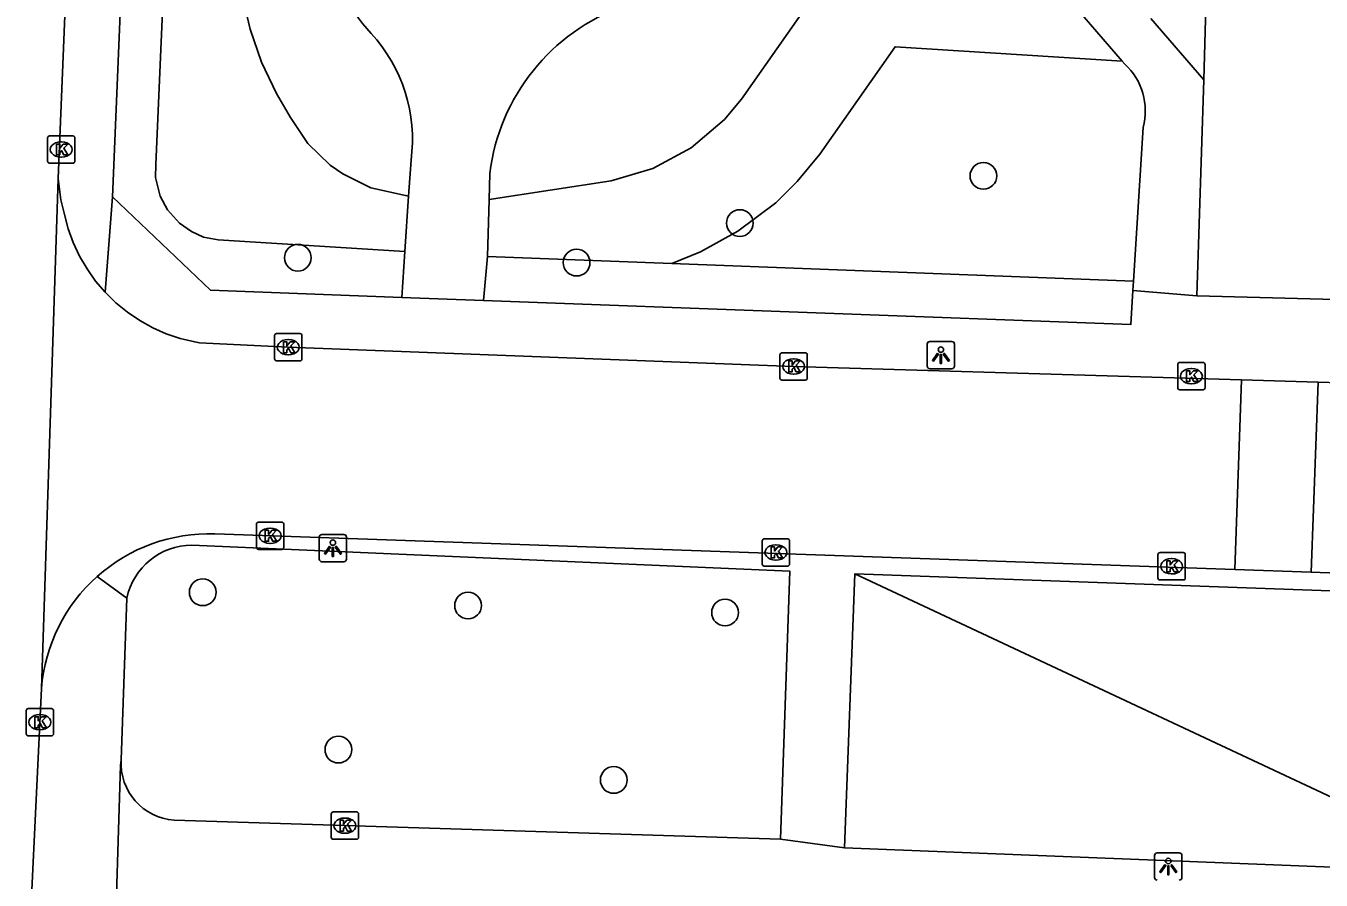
# Model space of a CAD drawing. Extents: x 161355 to 162026, y 386504 to 387459.
# Drawn here: x 161449.94 to 161497.35, y 386639.61 to 386670.88 of the extents above; entities that cross this region are included whole.
import ezdxf

# ---------------------------------------------------------------- set-up
doc = ezdxf.new("R2010")
doc.units = 0
for name, color, linetype in [('IMGEO_Boom', 7, 'Continuous'), ('IMGEO_Groenvoorziening', 7, 'Continuous'), ('IMGEO_Kolk', 7, 'Continuous'), ('IMGEO_Lichtpunt', 7, 'Continuous'), ('IMGEO_Parkeervlak_open', 7, 'Continuous'), ('IMGEO_Rijbaan_lokaal_open', 7, 'Continuous'), ('IMGEO_Voetpad_gesloten', 7, 'Continuous'), ('IMGEO_Voetpad_halfverhard', 7, 'Continuous'), ('IMGEO_Voetpad_open', 7, 'Continuous')]:
    doc.layers.add(name, color=color, linetype=linetype)

msp = doc.modelspace()

# ---------------------------------------------------------------- linework, layer by layer
at = {"layer": 'IMGEO_Boom'}
for centre in [(161484.989, 386665.388), (161476.074, 386663.662), (161459.897, 386662.393), (161470.1, 386662.213), (161456.414, 386650.144), (161466.126, 386649.658), (161475.533, 386649.402), (161461.381, 386644.383), (161471.459, 386643.274)]:
    msp.add_circle(centre, 0.489, dxfattribs=at)
at = {"layer": 'IMGEO_Groenvoorziening'}
for points in [[(161463.812, 386662.621), (161456.978, 386663.047), (161456.44, 386663.147), (161456.005, 386663.355), (161455.561, 386663.662), (161455.126, 386664.146), (161454.859, 386664.651), (161454.691, 386665.323), (161454.696, 386665.807), (161456.652, 386710.665)], [(161461.383, 386701.676), (161459.926, 386700.071), (161458.791, 386697.203), (161457.683, 386674.549), (161457.707, 386673.273), (161457.864, 386672.006), (161458.153, 386670.762), (161458.57, 386669.555), (161459.111, 386668.399), (161459.625, 386667.524), (161460.26, 386666.578), (161461.078, 386665.785), (161461.545, 386665.457), (161462.567, 386664.956), (161463.95, 386664.646)], [(161466.899, 386664.524), (161471.364, 386665.206), (161472.895, 386665.659), (161474.298, 386666.42), (161475.513, 386667.457), (161476.131, 386668.196), (161480.017, 386673.734)], [(161473.584, 386662.18), (161474.631, 386662.606), (161475.995, 386663.363), (161477.39, 386664.402), (161478.168, 386665.178), (161478.996, 386666.186), (161481.754, 386670.117), (161490.068, 386669.59)], [(161466.836, 386662.435), (161473.584, 386662.18)], [(161473.584, 386662.18), (161490.48, 386661.539)], [(161502.623, 386640.344), (161480.277, 386650.823)]]:
    msp.add_lwpolyline(points, dxfattribs=at)
at = {"layer": 'IMGEO_Kolk'}
for p, q in [((161450.736, 386665.927), (161450.736, 386666.779)), ((161450.811, 386666.853), (161451.663, 386666.853)), ((161451.737, 386666.779), (161451.737, 386665.927)), ((161451.224, 386666.633), (161451.249, 386666.633)), ((161451.663, 386665.853), (161450.811, 386665.853)), ((161451.247, 386666.073), (161451.222, 386666.073)), ((161459.045, 386658.69), (161459.045, 386659.542)), ((161459.12, 386659.616), (161459.972, 386659.616)), ((161459.533, 386659.396), (161459.558, 386659.396)), ((161460.046, 386659.542), (161460.046, 386658.69)), ((161459.556, 386658.836), (161459.531, 386658.836)), ((161477.543, 386657.986), (161477.543, 386658.838)), ((161477.618, 386658.912), (161478.47, 386658.912)), ((161478.031, 386658.692), (161478.056, 386658.692)), ((161478.544, 386658.838), (161478.544, 386657.986)), ((161459.972, 386658.616), (161459.12, 386658.616)), ((161492.1, 386657.63), (161492.1, 386658.482)), ((161492.175, 386658.556), (161493.027, 386658.556)), ((161492.588, 386658.336), (161492.613, 386658.336)), ((161493.101, 386658.482), (161493.101, 386657.63)), ((161478.47, 386657.912), (161477.618, 386657.912)), ((161478.054, 386658.132), (161478.029, 386658.132)), ((161492.611, 386657.776), (161492.586, 386657.776)), ((161493.027, 386657.556), (161492.175, 386657.556)), ((161458.382, 386651.788), (161458.382, 386652.64)), ((161458.457, 386652.714), (161459.309, 386652.714)), ((161459.383, 386652.64), (161459.383, 386651.788)), ((161458.87, 386652.494), (161458.895, 386652.494)), ((161476.969, 386652.103), (161477.821, 386652.103)), ((161459.309, 386651.714), (161458.457, 386651.714)), ((161458.893, 386651.934), (161458.868, 386651.934)), ((161476.894, 386651.177), (161476.894, 386652.029)), ((161477.382, 386651.883), (161477.407, 386651.883)), ((161477.895, 386652.029), (161477.895, 386651.177)), ((161491.453, 386651.595), (161492.305, 386651.595)), ((161477.821, 386651.103), (161476.969, 386651.103)), ((161477.405, 386651.323), (161477.38, 386651.323)), ((161491.378, 386650.669), (161491.378, 386651.521)), ((161491.866, 386651.375), (161491.891, 386651.375)), ((161492.379, 386651.521), (161492.379, 386650.669)), ((161491.889, 386650.815), (161491.864, 386650.815)), ((161492.305, 386650.595), (161491.453, 386650.595)), ((161450.027, 386645.887), (161450.879, 386645.887)), ((161449.952, 386644.961), (161449.952, 386645.813)), ((161450.44, 386645.667), (161450.465, 386645.667)), ((161450.953, 386645.813), (161450.953, 386644.961)), ((161450.463, 386645.107), (161450.438, 386645.107)), ((161450.879, 386644.887), (161450.027, 386644.887)), ((161461.194, 386642.1), (161462.046, 386642.1)), ((161461.119, 386641.174), (161461.119, 386642.026)), ((161461.607, 386641.88), (161461.632, 386641.88)), ((161462.12, 386642.026), (161462.12, 386641.174)), ((161461.63, 386641.32), (161461.605, 386641.32)), ((161462.046, 386641.1), (161461.194, 386641.1))]:
    msp.add_line(p, q, dxfattribs=at)
for points in [[(161450.736, 386665.927), (161450.736, 386666.779)], [(161450.811, 386666.853), (161451.663, 386666.853)], [(161451.737, 386666.779), (161451.737, 386665.927)], [(161451.057, 386666.553), (161451.18, 386666.553), (161451.18, 386666.402), (161451.31, 386666.553), (161451.474, 386666.553), (161451.328, 386666.402), (161451.481, 386666.153), (161451.329, 386666.153), (161451.244, 386666.317), (161451.18, 386666.25), (161451.18, 386666.153), (161451.057, 386666.153), (161451.057, 386666.553)], [(161451.663, 386665.853), (161450.811, 386665.853)], [(161459.045, 386658.69), (161459.045, 386659.542)], [(161459.12, 386659.616), (161459.972, 386659.616)], [(161459.366, 386659.316), (161459.489, 386659.316), (161459.489, 386659.165), (161459.619, 386659.316), (161459.783, 386659.316), (161459.637, 386659.165), (161459.79, 386658.916), (161459.638, 386658.916), (161459.553, 386659.08), (161459.489, 386659.013), (161459.489, 386658.916), (161459.366, 386658.916), (161459.366, 386659.316)], [(161460.046, 386659.542), (161460.046, 386658.69)], [(161477.543, 386657.986), (161477.543, 386658.838)], [(161477.618, 386658.912), (161478.47, 386658.912)], [(161478.544, 386658.838), (161478.544, 386657.986)], [(161459.972, 386658.616), (161459.12, 386658.616)], [(161477.864, 386658.612), (161477.987, 386658.612), (161477.987, 386658.461), (161478.117, 386658.612), (161478.281, 386658.612), (161478.135, 386658.461), (161478.288, 386658.212), (161478.136, 386658.212), (161478.051, 386658.376), (161477.987, 386658.309), (161477.987, 386658.212), (161477.864, 386658.212), (161477.864, 386658.612)], [(161492.1, 386657.63), (161492.1, 386658.482)], [(161492.175, 386658.556), (161493.027, 386658.556)], [(161492.421, 386658.256), (161492.544, 386658.256), (161492.544, 386658.105), (161492.674, 386658.256), (161492.838, 386658.256), (161492.692, 386658.105), (161492.845, 386657.856), (161492.693, 386657.856), (161492.608, 386658.02), (161492.544, 386657.953), (161492.544, 386657.856), (161492.421, 386657.856), (161492.421, 386658.256)], [(161493.101, 386658.482), (161493.101, 386657.63)], [(161478.47, 386657.912), (161477.618, 386657.912)], [(161493.027, 386657.556), (161492.175, 386657.556)], [(161458.382, 386651.788), (161458.382, 386652.64)], [(161458.457, 386652.714), (161459.309, 386652.714)], [(161459.383, 386652.64), (161459.383, 386651.788)], [(161458.703, 386652.414), (161458.826, 386652.414), (161458.826, 386652.263), (161458.956, 386652.414), (161459.12, 386652.414), (161458.974, 386652.263), (161459.127, 386652.014), (161458.975, 386652.014), (161458.89, 386652.178), (161458.826, 386652.111), (161458.826, 386652.014), (161458.703, 386652.014), (161458.703, 386652.414)], [(161476.969, 386652.103), (161477.821, 386652.103)], [(161459.309, 386651.714), (161458.457, 386651.714)], [(161476.894, 386651.177), (161476.894, 386652.029)], [(161477.215, 386651.803), (161477.338, 386651.803), (161477.338, 386651.652), (161477.468, 386651.803), (161477.632, 386651.803), (161477.486, 386651.652), (161477.639, 386651.403), (161477.487, 386651.403), (161477.402, 386651.567), (161477.338, 386651.5), (161477.338, 386651.403), (161477.215, 386651.403), (161477.215, 386651.803)], [(161477.895, 386652.029), (161477.895, 386651.177)], [(161491.453, 386651.595), (161492.305, 386651.595)], [(161477.821, 386651.103), (161476.969, 386651.103)], [(161491.378, 386650.669), (161491.378, 386651.521)], [(161491.699, 386651.295), (161491.822, 386651.295), (161491.822, 386651.144), (161491.952, 386651.295), (161492.116, 386651.295), (161491.97, 386651.144), (161492.123, 386650.895), (161491.971, 386650.895), (161491.886, 386651.059), (161491.822, 386650.992), (161491.822, 386650.895), (161491.699, 386650.895), (161491.699, 386651.295)], [(161492.379, 386651.521), (161492.379, 386650.669)], [(161492.305, 386650.595), (161491.453, 386650.595)], [(161450.027, 386645.887), (161450.879, 386645.887)], [(161449.952, 386644.961), (161449.952, 386645.813)], [(161450.273, 386645.587), (161450.396, 386645.587), (161450.396, 386645.436), (161450.526, 386645.587), (161450.69, 386645.587), (161450.544, 386645.436), (161450.697, 386645.187), (161450.545, 386645.187), (161450.46, 386645.351), (161450.396, 386645.284), (161450.396, 386645.187), (161450.273, 386645.187), (161450.273, 386645.587)], [(161450.953, 386645.813), (161450.953, 386644.961)], [(161450.879, 386644.887), (161450.027, 386644.887)], [(161461.194, 386642.1), (161462.046, 386642.1)], [(161461.119, 386641.174), (161461.119, 386642.026)], [(161461.44, 386641.8), (161461.563, 386641.8), (161461.563, 386641.649), (161461.693, 386641.8), (161461.857, 386641.8), (161461.711, 386641.649), (161461.864, 386641.4), (161461.712, 386641.4), (161461.627, 386641.564), (161461.563, 386641.497), (161461.563, 386641.4), (161461.44, 386641.4), (161461.44, 386641.8)], [(161462.12, 386642.026), (161462.12, 386641.174)], [(161462.046, 386641.1), (161461.194, 386641.1)]]:
    msp.add_lwpolyline(points, dxfattribs=at)
for centre, start, end in [((161450.813, 386666.777), 91.552, 178.448), ((161450.813, 386666.777), 91.552, 178.448), ((161451.661, 386666.777), 1.552, 88.448), ((161451.661, 386666.777), 1.552, 88.448), ((161450.813, 386665.929), 181.552, 268.448), ((161450.813, 386665.929), 181.552, 268.448), ((161451.661, 386665.929), 271.552, 358.448), ((161451.661, 386665.929), 271.552, 358.448), ((161459.122, 386659.54), 91.552, 178.448), ((161459.122, 386659.54), 91.552, 178.448), ((161459.97, 386659.54), 1.552, 88.448), ((161459.97, 386659.54), 1.552, 88.448), ((161459.122, 386658.692), 181.552, 268.448), ((161459.122, 386658.692), 181.552, 268.448), ((161459.97, 386658.692), 271.552, 358.448), ((161459.97, 386658.692), 271.552, 358.448), ((161477.62, 386658.836), 91.552, 178.448), ((161477.62, 386658.836), 91.552, 178.448), ((161478.468, 386658.836), 1.552, 88.448), ((161478.468, 386658.836), 1.552, 88.448), ((161492.177, 386658.48), 91.552, 178.448), ((161492.177, 386658.48), 91.552, 178.448), ((161493.025, 386658.48), 1.552, 88.448), ((161493.025, 386658.48), 1.552, 88.448), ((161477.62, 386657.988), 181.552, 268.448), ((161477.62, 386657.988), 181.552, 268.448), ((161478.468, 386657.988), 271.552, 358.448), ((161478.468, 386657.988), 271.552, 358.448), ((161492.177, 386657.632), 181.552, 268.448), ((161492.177, 386657.632), 181.552, 268.448), ((161493.025, 386657.632), 271.552, 358.448), ((161493.025, 386657.632), 271.552, 358.448), ((161458.459, 386652.638), 91.552, 178.448), ((161458.459, 386652.638), 91.552, 178.448), ((161459.307, 386652.638), 1.552, 88.448), ((161459.307, 386652.638), 1.552, 88.448), ((161476.971, 386652.027), 91.552, 178.448), ((161476.971, 386652.027), 91.552, 178.448), ((161477.819, 386652.027), 1.552, 88.448), ((161477.819, 386652.027), 1.552, 88.448), ((161458.459, 386651.79), 181.552, 268.448), ((161458.459, 386651.79), 181.552, 268.448), ((161459.307, 386651.79), 271.552, 358.448), ((161459.307, 386651.79), 271.552, 358.448), ((161491.455, 386651.519), 91.552, 178.448), ((161491.455, 386651.519), 91.552, 178.448), ((161492.303, 386651.519), 1.552, 88.448), ((161492.303, 386651.519), 1.552, 88.448), ((161476.971, 386651.179), 181.552, 268.448), ((161476.971, 386651.179), 181.552, 268.448), ((161477.819, 386651.179), 271.552, 358.448), ((161477.819, 386651.179), 271.552, 358.448), ((161491.455, 386650.671), 181.552, 268.448), ((161491.455, 386650.671), 181.552, 268.448), ((161492.303, 386650.671), 271.552, 358.448), ((161492.303, 386650.671), 271.552, 358.448), ((161450.029, 386645.811), 91.552, 178.448), ((161450.029, 386645.811), 91.552, 178.448), ((161450.877, 386645.811), 1.552, 88.448), ((161450.877, 386645.811), 1.552, 88.448), ((161450.029, 386644.963), 181.552, 268.448), ((161450.029, 386644.963), 181.552, 268.448), ((161450.877, 386644.963), 271.552, 358.448), ((161450.877, 386644.963), 271.552, 358.448), ((161461.196, 386642.024), 91.552, 178.448), ((161461.196, 386642.024), 91.552, 178.448), ((161462.044, 386642.024), 1.552, 88.448), ((161462.044, 386642.024), 1.552, 88.448), ((161461.196, 386641.176), 181.552, 268.448), ((161461.196, 386641.176), 181.552, 268.448), ((161462.044, 386641.176), 271.552, 358.448), ((161462.044, 386641.176), 271.552, 358.448)]:
    msp.add_arc(centre, 0.0765, start, end, dxfattribs=at)
for centre, major_axis, ratio, start_param, end_param in [((161451.223, 386666.353), (-0.387, 0.002), 0.722429, 4.712389, 7.853982), ((161451.248, 386666.353), (-0.39, 0.002), 0.717154, 1.570796, 4.712389), ((161459.532, 386659.116), (-0.387, 0.002), 0.722429, 4.712389, 7.853982), ((161459.557, 386659.116), (-0.39, 0.002), 0.717154, 1.570796, 4.712389), ((161478.03, 386658.412), (-0.387, 0.002), 0.722429, 4.712389, 7.853982), ((161478.055, 386658.412), (-0.39, 0.002), 0.717154, 1.570796, 4.712389), ((161492.587, 386658.056), (-0.387, 0.002), 0.722429, 4.712389, 7.853982), ((161492.612, 386658.056), (-0.39, 0.002), 0.717154, 1.570796, 4.712389), ((161458.869, 386652.214), (-0.387, 0.002), 0.722429, 4.712389, 7.853982), ((161458.894, 386652.214), (-0.39, 0.002), 0.717154, 1.570796, 4.712389), ((161477.381, 386651.603), (-0.387, 0.002), 0.722429, 4.712389, 7.853982), ((161477.406, 386651.603), (-0.39, 0.002), 0.717154, 1.570796, 4.712389), ((161491.865, 386651.095), (-0.387, 0.002), 0.722429, 4.712389, 7.853982), ((161491.89, 386651.095), (-0.39, 0.002), 0.717154, 1.570796, 4.712389), ((161450.439, 386645.387), (-0.387, 0.002), 0.722429, 4.712389, 7.853982), ((161450.464, 386645.387), (-0.39, 0.002), 0.717154, 1.570796, 4.712389), ((161461.606, 386641.6), (-0.387, 0.002), 0.722429, 4.712389, 7.853982), ((161461.631, 386641.6), (-0.39, 0.002), 0.717154, 1.570796, 4.712389)]:
    msp.add_ellipse(centre, major_axis=major_axis, ratio=ratio, start_param=start_param, end_param=end_param, dxfattribs=at)
at = {"layer": 'IMGEO_Lichtpunt'}
for p, q in [((161482.933, 386659.23), (161482.933, 386658.423)), ((161482.933, 386659.23), (161482.933, 386658.423)), ((161483.835, 386659.325), (161483.027, 386659.325)), ((161483.835, 386659.325), (161483.027, 386659.325)), ((161483.929, 386658.423), (161483.929, 386659.23)), ((161483.929, 386658.423), (161483.929, 386659.23)), ((161483.027, 386658.329), (161483.835, 386658.329)), ((161483.027, 386658.329), (161483.835, 386658.329)), ((161460.681, 386652.164), (161460.681, 386651.357)), ((161460.681, 386652.164), (161460.681, 386651.357)), ((161461.583, 386652.259), (161460.775, 386652.259)), ((161461.583, 386652.259), (161460.775, 386652.259)), ((161461.677, 386651.357), (161461.677, 386652.164)), ((161461.677, 386651.357), (161461.677, 386652.164)), ((161460.775, 386651.263), (161461.583, 386651.263)), ((161460.775, 386651.263), (161461.583, 386651.263)), ((161491.257, 386640.508), (161491.257, 386639.701)), ((161491.257, 386640.508), (161491.257, 386639.701)), ((161492.159, 386640.603), (161491.351, 386640.603)), ((161492.159, 386640.603), (161491.351, 386640.603)), ((161492.253, 386639.701), (161492.253, 386640.508)), ((161492.253, 386639.701), (161492.253, 386640.508))]:
    msp.add_line(p, q, dxfattribs=at)
for points in [[(161483.307, 386658.894), (161483.346, 386658.866), (161483.158, 386658.604), (161483.12, 386658.631), (161483.307, 386658.894)], [(161483.409, 386658.846), (161483.456, 386658.846), (161483.456, 386658.524), (161483.409, 386658.524), (161483.409, 386658.846)], [(161483.519, 386658.866), (161483.557, 386658.893), (161483.744, 386658.631), (161483.705, 386658.603), (161483.519, 386658.866)], [(161461.055, 386651.828), (161461.094, 386651.8), (161460.906, 386651.538), (161460.868, 386651.565), (161461.055, 386651.828)], [(161461.157, 386651.78), (161461.204, 386651.78), (161461.204, 386651.458), (161461.157, 386651.458), (161461.157, 386651.78)], [(161461.267, 386651.8), (161461.305, 386651.827), (161461.492, 386651.565), (161461.453, 386651.537), (161461.267, 386651.8)], [(161491.631, 386640.172), (161491.67, 386640.144), (161491.482, 386639.882), (161491.444, 386639.909), (161491.631, 386640.172)], [(161491.733, 386640.124), (161491.78, 386640.124), (161491.78, 386639.802), (161491.733, 386639.802), (161491.733, 386640.124)], [(161491.843, 386640.144), (161491.881, 386640.171), (161492.068, 386639.909), (161492.029, 386639.881), (161491.843, 386640.144)]]:
    msp.add_lwpolyline(points, dxfattribs=at)
for centre in [(161483.432, 386659.028), (161461.18, 386651.962), (161491.756, 386640.306)]:
    msp.add_circle(centre, 0.0994, dxfattribs=at)
for centre, start, end in [((161483.027, 386659.23), 90, 180), ((161483.027, 386659.23), 90, 180), ((161483.835, 386659.23), 0, 90), ((161483.835, 386659.23), 0, 90), ((161483.027, 386658.423), 180, 270), ((161483.027, 386658.423), 180, 270), ((161483.835, 386658.423), 270, 0), ((161483.835, 386658.423), 270, 360), ((161460.775, 386652.164), 90, 180), ((161460.775, 386652.164), 90, 180), ((161461.583, 386652.164), 0, 90), ((161461.583, 386652.164), 0, 90), ((161460.775, 386651.357), 180, 270), ((161460.775, 386651.357), 180, 270), ((161461.583, 386651.357), 270, 0), ((161461.583, 386651.357), 270, 360), ((161491.351, 386640.508), 90, 180), ((161491.351, 386640.508), 90, 180), ((161492.159, 386640.508), 0, 90), ((161492.159, 386640.508), 0, 90), ((161491.351, 386639.701), 180, 270), ((161491.351, 386639.701), 180, 270), ((161492.159, 386639.701), 270, 0), ((161492.159, 386639.701), 270, 360)]:
    msp.add_arc(centre, 0.0946, start, end, dxfattribs=at)
at = {"layer": 'IMGEO_Parkeervlak_open'}
msp.add_lwpolyline([(161493.381, 386680.887), (161493.059, 386668.902)], dxfattribs=at)
at = {"layer": 'IMGEO_Rijbaan_lokaal_open'}
for points in [[(161451.714, 386679.618), (161451.129, 386665.294)], [(161451.129, 386665.294), (161450.51, 386646.622)], [(161451.129, 386665.294), (161451.22, 386664.508), (161451.35, 386663.98), (161451.489, 386663.455), (161451.675, 386662.944), (161451.906, 386662.451), (161452.18, 386661.982), (161452.495, 386661.538), (161452.848, 386661.125)], [(161452.848, 386661.125), (161453.236, 386660.744), (161453.657, 386660.4), (161454.107, 386660.095), (161454.583, 386659.831), (161455.08, 386659.611), (161455.595, 386659.436), (161456.124, 386659.308), (161456.302, 386659.276), (161459.546, 386659.116), (161478.044, 386658.412), (161494.439, 386657.918)], [(161494.191, 386650.974), (161494.439, 386657.918)], [(161494.439, 386657.918), (161497.238, 386657.833)], [(161497.238, 386657.833), (161496.99, 386650.876)], [(161497.238, 386657.833), (161498.826, 386657.785)], [(161494.191, 386650.974), (161456.857, 386652.282)], [(161496.99, 386650.876), (161494.191, 386650.974)], [(161506.719, 386650.499), (161500, 386650.77), (161496.99, 386650.876)], [(161450.51, 386646.622), (161449.943, 386634.664)]]:
    msp.add_lwpolyline(points, dxfattribs=at)
for centre, radius, start, end in [((161456.653, 386646.123), 6.162, 88.1, 131.7294), ((161456.656, 386646.12), 6.167, 131.7368, 175.3345)]:
    msp.add_arc(centre, radius, start, end, dxfattribs=at)
at = {"layer": 'IMGEO_Voetpad_gesloten'}
for points in [[(161463.95, 386664.646), (161464.04, 386665.967)], [(161466.899, 386664.524), (161466.922, 386665.479)], [(161463.95, 386664.646), (161463.812, 386662.621)], [(161466.836, 386662.435), (161466.899, 386664.524)], [(161463.812, 386662.621), (161463.698, 386660.941)], [(161466.691, 386660.83), (161466.836, 386662.435)], [(161466.691, 386660.83), (161463.698, 386660.941)]]:
    msp.add_lwpolyline(points, dxfattribs=at)
for centre, radius, start, end in [((161470.077, 386677.223), 10.003, 177.8947, 221.4182), ((161474.344, 386664.565), 7.478, 109.7199, 172.981), ((161458.387, 386666.733), 5.704, 352.2859, 42.7511)]:
    msp.add_arc(centre, radius, start, end, dxfattribs=at)
at = {"layer": 'IMGEO_Voetpad_halfverhard'}
for points in [[(161487.514, 386672.559), (161490.068, 386669.59)], [(161493.059, 386668.902), (161491.119, 386671.153)], [(161490.068, 386669.59), (161490.162, 386669.481)], [(161492.804, 386660.998), (161493.059, 386668.902)], [(161490.831, 386667.156), (161490.48, 386661.539)], [(161490.48, 386661.539), (161490.458, 386661.192)]]:
    msp.add_lwpolyline(points, dxfattribs=at)
msp.add_arc((161488.598, 386667.772), 2.317, 344.5791, 47.5264, dxfattribs=at)
at = {"layer": 'IMGEO_Voetpad_open'}
for points in [[(161453.117, 386664.619), (161454.094, 386687.984), (161455.069, 386710.767)], [(161452.848, 386661.125), (161453.117, 386664.619)], [(161463.698, 386660.941), (161456.697, 386661.203), (161453.117, 386664.619)], [(161490.458, 386661.192), (161490.38, 386659.946), (161466.691, 386660.83)], [(161492.804, 386660.998), (161490.458, 386661.192)], [(161498.794, 386660.834), (161492.804, 386660.998)], [(161456.021, 386651.871), (161477.907, 386650.913), (161477.559, 386641.1)], [(161452.551, 386650.722), (161453.638, 386649.93)], [(161479.909, 386640.787), (161480.277, 386650.823)], [(161480.277, 386650.823), (161502.474, 386650.027)], [(161453.43, 386644.013), (161453.638, 386649.93)], [(161453.43, 386644.013), (161453.403, 386643.819), (161453.179, 386636.298), (161453.182, 386636.23)], [(161477.559, 386641.1), (161455.371, 386641.798)], [(161477.559, 386641.1), (161479.909, 386640.787)], [(161501.767, 386639.923), (161479.909, 386640.787)]]:
    msp.add_lwpolyline(points, dxfattribs=at)
for centre, radius, start, end in [((161456.041, 386649.413), 2.458, 90.4728, 167.8541), ((161455.519, 386643.885), 2.092, 176.4994, 265.9566)]:
    msp.add_arc(centre, radius, start, end, dxfattribs=at)

doc.saveas('drawing.dxf')
